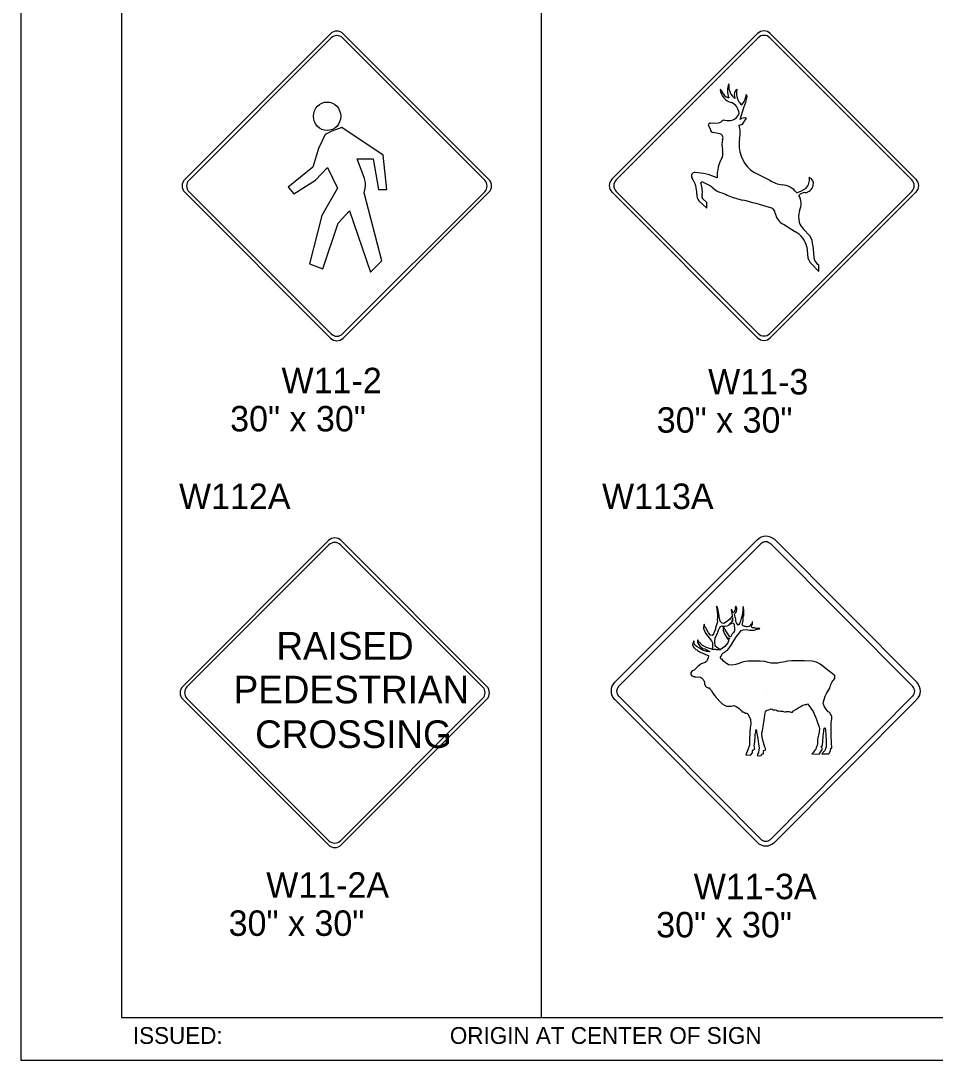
# Model space of a CAD drawing. Extents: x -5299 to 22597, y -19549 to -1808.
# Drawn here: x 3417.1 to 3848.5, y -5466 to -4975.9 of the extents above; entities that cross this region are included whole.
import ezdxf

# ---------------------------------------------------------------- set-up
doc = ezdxf.new("R2010")
doc.units = 0
for name, color, linetype in [('Level 1', 7, 'Continuous'), ('Level 2', 7, 'Continuous'), ('Level 3', 7, 'Continuous'), ('Level 62', 7, 'Continuous')]:
    doc.layers.add(name, color=color, linetype=linetype)

msp = doc.modelspace()

# ---------------------------------------------------------------- linework, layer by layer
at = {"layer": 'Level 1'}
for p, q in [((3464.63, -4645.77), (3464.63, -5445.77)), ((3662.68, -4645.77), (3662.68, -5445.77)), ((3494.49, -5050.76), (3563.23, -4982.01)), ((3569.21, -4982.01), (3637.96, -5050.76)), ((3695.98, -5050.64), (3764.72, -4981.9)), ((3697.97, -5050.89), (3764.97, -4983.89)), ((3770.45, -4983.89), (3837.45, -5050.89)), ((3770.7, -4981.9), (3839.45, -5050.65)), ((3496.48, -5051.01), (3563.48, -4984.01)), ((3568.96, -4984.01), (3635.97, -5051.01)), ((3756.52, -5022.51), (3758.24, -5016.76)), ((3757.65, -5024.64), (3759.41, -5021.74)), ((3742.48, -5027.08), (3741.53, -5025.18)), ((3742.43, -5024.18), (3746.24, -5023.96)), ((3756.02, -5025.13), (3757.65, -5024.64)), ((3746.87, -5029.26), (3743.79, -5028.53)), ((3764.76, -5048.28), (3770.42, -5051.09)), ((3563.23, -5125.48), (3494.49, -5056.73)), ((3563.48, -5123.49), (3496.48, -5056.49)), ((3566.28, -5053.27), (3566.28, -5053.27)), ((3635.97, -5056.49), (3568.96, -5123.49)), ((3637.96, -5056.74), (3569.21, -5125.48)), ((3764.72, -5125.37), (3695.98, -5056.62)), ((3764.97, -5123.38), (3697.97, -5056.37)), ((3767.77, -5053.15), (3767.77, -5053.15)), ((3837.45, -5056.37), (3770.45, -5123.38)), ((3839.45, -5056.62), (3770.7, -5125.37)), ((3740.76, -5064.18), (3736.93, -5060.76)), ((3740.76, -5061.59), (3739.04, -5060.06)), ((3740.76, -5064.18), (3740.76, -5061.59)), ((3776.94, -5071.83), (3782.61, -5075.41)), ((3786.41, -5074.09), (3789.41, -5077.29)), ((3790.71, -5081.79), (3791.2, -5087.39)), ((3787.99, -5082.47), (3788.45, -5087.64)), ((3789.94, -5090.35), (3793.61, -5094.07)), ((3793.61, -5094.07), (3793.61, -5091.07)), ((3493.51, -5289.72), (3562.25, -5220.98)), ((3495.5, -5289.97), (3562.5, -5222.97)), ((3567.98, -5222.97), (3634.99, -5289.97)), ((3568.23, -5220.98), (3636.98, -5289.72)), ((3697.32, -5287.68), (3764.57, -5220.68)), ((3699.16, -5289.73), (3766.22, -5222.48)), ((3770.91, -5222.48), (3837.97, -5289.73)), ((3772.76, -5220.43), (3840.01, -5287.88)), ((3753.15, -5259.92), (3753.61, -5260.32)), ((3737.03, -5268.79), (3736.73, -5268.15)), ((3737.59, -5269.38), (3737.03, -5268.79)), ((3738.15, -5269.87), (3737.59, -5269.38)), ((3738.74, -5270.47), (3738.15, -5269.87)), ((3739.64, -5270.92), (3738.74, -5270.47)), ((3740.65, -5271.33), (3739.64, -5270.92)), ((3741.96, -5271.82), (3740.65, -5271.33)), ((3743.11, -5272.15), (3741.96, -5271.82)), ((3747.06, -5272.54), (3743.11, -5272.15)), ((3565.3, -5292.23), (3565.3, -5292.23)), ((3769.02, -5291.74), (3769.02, -5291.74)), ((3562.26, -5364.45), (3493.51, -5295.7)), ((3562.51, -5362.45), (3495.5, -5295.45)), ((3634.99, -5295.45), (3567.98, -5362.46)), ((3636.98, -5295.7), (3568.23, -5364.45)), ((3764.57, -5363.13), (3697.32, -5295.88)), ((3766.22, -5361.68), (3699.16, -5294.23)), ((3837.97, -5294.23), (3770.91, -5361.68)), ((3839.82, -5295.88), (3772.76, -5363.13)), ((3766.01, -5361.66), (3766.12, -5361.74)), ((3464.63, -5445.77), (4071.64, -5445.77))]:
    msp.add_line(p, q, dxfattribs=at)
msp.add_lwpolyline([(3543.21, -5054.36), (3545.88, -5057.44), (3556.13, -5051.08), (3561.87, -5045.14), (3566.58, -5054.77), (3559.2, -5067.69), (3553.26, -5090.44), (3559.61, -5092.9), (3566.79, -5071.38), (3572.12, -5065.43), (3582.16, -5094.34), (3587.49, -5089.01), (3579.09, -5057.03), (3579.5, -5054.98), (3579.7, -5053.54), (3579.7, -5052.52), (3579.5, -5051.49), (3579.29, -5050.26), (3575.81, -5041.03), (3583.39, -5041.03), (3585.85, -5055.39), (3589.75, -5055.39), (3588.11, -5039.19), (3568.63, -5026.28), (3563.92, -5027.91), (3560.64, -5029.56), (3557.56, -5036.11), (3554.9, -5044.93)], close=True, dxfattribs=at)
for points in [[(3754.85, -5252.8), (3754.67, -5252.44), (3754.41, -5251.94), (3754.18, -5252.48), (3754.16, -5253.65), (3753.47, -5254.88), (3753.22, -5254.92), (3753.09, -5254.65), (3752.63, -5254.08), (3752.47, -5253.61), (3752.24, -5253.41), (3752.39, -5254.67), (3752.51, -5254.86), (3752.55, -5255.15), (3752.66, -5256.39), (3752.64, -5256.54), (3751.41, -5258.17), (3750, -5259.25), (3748.73, -5260.02), (3747.98, -5259.96), (3747.76, -5259.78), (3747.1, -5258.91), (3746.7, -5257.87), (3746.37, -5255.51), (3745.75, -5252.43), (3745.25, -5251.87), (3745.83, -5256.04), (3745.83, -5257.26), (3745.69, -5258.11), (3745.75, -5259.26), (3744.88, -5262.16), (3744.84, -5262.77), (3744.4, -5263.8), (3743.96, -5264.87), (3743.29, -5265.75), (3742.49, -5265.49), (3741.52, -5264.43), (3740.21, -5262.15), (3739.79, -5261.65), (3739.65, -5260.42), (3739.37, -5260.74), (3739.25, -5262.49), (3740.17, -5264.69), (3742.93, -5268.27), (3743.37, -5269.2), (3743.37, -5271.37), (3743.07, -5272.14), (3747.08, -5272.54), (3744.76, -5270.75), (3744.54, -5268.57), (3744.74, -5266.82), (3744.96, -5266.42), (3745.33, -5265.53), (3745.73, -5264.71), (3745.97, -5264.08), (3746.33, -5263.24), (3746.7, -5262.24), (3747.28, -5261.21), (3747.78, -5261.29), (3749.19, -5261.31), (3750.4, -5261.13), (3751.09, -5260.83), (3752.68, -5259.11), (3753.02, -5257.45), (3752.9, -5257.65), (3752.92, -5257.92), (3752.88, -5258.15), (3752.92, -5258.36), (3752.68, -5259.15), (3752.64, -5259.19), (3753.12, -5258.62), (3753.12, -5258.71), (3753.12, -5258.71), (3751.19, -5260.7), (3752.8, -5259.74), (3753.15, -5259.92)], [(3762.32, -5259.28), (3762.32, -5259.2), (3762.28, -5259.17), (3762.13, -5259.32), (3762.13, -5259.54), (3762.13, -5259.69), (3762.1, -5259.88), (3761.91, -5260.14), (3761.65, -5260.44), (3761.42, -5260.74), (3761.13, -5261.07), (3761.05, -5261.19), (3760.68, -5261.49), (3760.57, -5261.49), (3759.97, -5261.56), (3759.97, -5261.56), (3759.59, -5261.56), (3759.48, -5261.56), (3759, -5261.52), (3758.74, -5261.45), (3758.4, -5261.37), (3758.29, -5261.3), (3758.1, -5261.22), (3757.91, -5261.19), (3757.73, -5261.07), (3757.62, -5260.85), (3757.54, -5260.78), (3757.54, -5260.63), (3757.47, -5260.48), (3757.47, -5260.33), (3757.5, -5260.06), (3757.62, -5259.8), (3757.69, -5259.39), (3757.8, -5259.17), (3757.84, -5258.83), (3757.88, -5258.45), (3757.91, -5258.08), (3757.91, -5257.59), (3757.91, -5257.14), (3757.95, -5256.77), (3758.18, -5256.51), (3758.18, -5256.21), (3758.18, -5255.35), (3758.18, -5255.27), (3758.18, -5254.9), (3758.18, -5254.45), (3758.14, -5254), (3758.14, -5253.55), (3758.1, -5253.18), (3758.03, -5252.73), (3757.91, -5252.39), (3757.84, -5252.05), (3757.84, -5252.05), (3757.84, -5252.05), (3757.84, -5252.32), (3757.84, -5252.62), (3757.84, -5252.8), (3757.8, -5253.18), (3757.8, -5253.33), (3757.8, -5253.81), (3757.69, -5254.15), (3757.58, -5254.67), (3757.58, -5255.05), (3757.58, -5255.5), (3757.47, -5255.87), (3757.39, -5256.25), (3757.24, -5256.77), (3757.17, -5257.03), (3757.09, -5257.26), (3757.02, -5257.67), (3756.83, -5258.34), (3756.38, -5259.84), (3756.35, -5259.84), (3756.2, -5260.06), (3756.05, -5260.29), (3755.94, -5260.51), (3755.86, -5260.66), (3755.56, -5260.74), (3755.49, -5260.78), (3755.26, -5260.74), (3755, -5260.21), (3754.67, -5259.69), (3754.48, -5259.13), (3754.48, -5258.75), (3754.44, -5258.34), (3754.37, -5257.97), (3754.29, -5257.52), (3754.14, -5257.07), (3754.03, -5256.51), (3753.96, -5256.32), (3753.88, -5256.02), (3753.81, -5255.72), (3753.92, -5255.5), (3754.14, -5255.2), (3754.44, -5254.86), (3754.67, -5254.45), (3754.74, -5254), (3754.85, -5253.66), (3754.85, -5253.29), (3754.85, -5253.03), (3754.85, -5252.8)], [(3753.61, -5260.32), (3753.78, -5263.05), (3753.76, -5263.01), (3753.77, -5263.02), (3753.78, -5263.63), (3753.68, -5263.92), (3753.69, -5263.91), (3753.32, -5264.28), (3752.72, -5264.86), (3751.97, -5266.43), (3751.57, -5266.41), (3749.74, -5263.51), (3749.39, -5263.02), (3749.05, -5262.22), (3748.83, -5262.22), (3748.73, -5261.94), (3748.49, -5261.98), (3748.49, -5262.38), (3748.47, -5262.92), (3748.45, -5263.35), (3749.09, -5264.9), (3750.12, -5266.67), (3751.55, -5267.35), (3750.1, -5266.61), (3750.96, -5267.94), (3751.03, -5268.42), (3750.67, -5269.13), (3749.31, -5270.86), (3747.06, -5272.54)], [(3796.52, -5294.39), (3797.23, -5293.12), (3797.67, -5292.22), (3798.12, -5291.43), (3798.72, -5290.5), (3798.79, -5290.09), (3799.02, -5289.45), (3799.17, -5288.85), (3799.43, -5288.44), (3799.69, -5287.95), (3799.88, -5287.54), (3800.14, -5287.17), (3800.36, -5286.94), (3800.66, -5286.57), (3801, -5286.16), (3801.07, -5286.04), (3801.11, -5285.82), (3801.15, -5285.56), (3801.18, -5285.22), (3801.18, -5284.92), (3801.18, -5284.58), (3800.92, -5284.4), (3800.7, -5284.28), (3794.16, -5279.31), (3792.56, -5278.26), (3790.5, -5277.77), (3786.88, -5277.7), (3780.87, -5277.66), (3778.97, -5277.85), (3776.73, -5278.22), (3775.46, -5278.37), (3774.19, -5278.78), (3770.9, -5278.71), (3769.67, -5278.44), (3768.18, -5278), (3765.86, -5277.85), (3761.57, -5277.77), (3760.12, -5277.85), (3758.96, -5278), (3757.47, -5278.33), (3756.38, -5278.78), (3754.44, -5279.42), (3752.76, -5279.75), (3750.93, -5279.57), (3749.44, -5278.52), (3748.69, -5277.77), (3748.32, -5277.36), (3747.98, -5276.91), (3747.72, -5276.87), (3747.38, -5276.65), (3747.27, -5276.35), (3747.2, -5275.86), (3747.5, -5275.41), (3747.76, -5274.89), (3747.94, -5274.44), (3748.24, -5274.07), (3748.62, -5273.92), (3749.18, -5273.5), (3749.4, -5273.35), (3749.89, -5273.02), (3750.19, -5272.72), (3750.63, -5272.57), (3750.71, -5272.46), (3752.28, -5270.21), (3753.62, -5267.85), (3754.7, -5266.24), (3756.12, -5264.52), (3756.98, -5263.4), (3757.99, -5263.02), (3759.3, -5262.91), (3760.83, -5263.13), (3762.02, -5263.21), (3763.18, -5263.17), (3763.81, -5262.87), (3764.67, -5262.72), (3765.38, -5262.57), (3765.61, -5262.5), (3765.72, -5262.42), (3765.79, -5262.42), (3765.76, -5262.38), (3765.27, -5262.35), (3764.52, -5262.35), (3764, -5262.35), (3763.7, -5262.31), (3763.37, -5262.16), (3762.77, -5262.12), (3762.36, -5262.05), (3762.1, -5261.97), (3762.02, -5261.86), (3761.87, -5261.67), (3761.83, -5261.6), (3761.83, -5261.45), (3761.83, -5261.22), (3761.87, -5261.04), (3762.02, -5260.81), (3762.17, -5260.63), (3762.32, -5260.18), (3762.32, -5259.95), (3762.32, -5259.73), (3762.32, -5259.43), (3762.32, -5259.28)], [(3736.73, -5268.15), (3736.65, -5267.96), (3736.39, -5267.96), (3736.35, -5269.05), (3736.76, -5269.8), (3737.4, -5270.73), (3738.15, -5271.26), (3738.93, -5271.78), (3739.83, -5272.08), (3740.46, -5272.38), (3741.17, -5272.75), (3741.54, -5272.98), (3741.92, -5273.13), (3742.07, -5273.13), (3742.07, -5273.39), (3740.8, -5273.28), (3738.78, -5272.57), (3737.25, -5271.74), (3736.2, -5271.14), (3735.38, -5270.43), (3734.75, -5269.8), (3734.71, -5268.37), (3734.49, -5268.37), (3734.26, -5268.97), (3734.11, -5269.5), (3733.96, -5270.13), (3734.15, -5270.55), (3734.3, -5270.88), (3734.6, -5271.41), (3734.9, -5271.74), (3735.27, -5272.08), (3735.61, -5272.38), (3735.98, -5272.53), (3736.32, -5272.75), (3736.8, -5273.09), (3737.06, -5273.28), (3737.51, -5273.47), (3737.96, -5273.73), (3738.59, -5273.88), (3739.15, -5274.18), (3739.68, -5274.44), (3740.13, -5274.63), (3740.69, -5274.85), (3740.95, -5275.04), (3741.36, -5275.19), (3741.47, -5275.3), (3741.36, -5276.31), (3740.91, -5277.32), (3740.65, -5277.92), (3739.94, -5278.37), (3738.56, -5278.86), (3738, -5279.12), (3736.54, -5280.32), (3735.5, -5281.35), (3734.75, -5282.06), (3733.82, -5282.32), (3733.14, -5283.22), (3733.14, -5283.97), (3733.63, -5284.68), (3734.08, -5284.87), (3734.38, -5284.98), (3735.08, -5284.98), (3735.12, -5285.17), (3735.57, -5285.39), (3736.99, -5285.28), (3737.77, -5285.35), (3738.67, -5285.95), (3738.86, -5286.29), (3739.08, -5286.66), (3739.34, -5286.96), (3739.45, -5287.19), (3739.57, -5287.56), (3739.68, -5287.94), (3739.71, -5288.24), (3739.71, -5288.5), (3739.86, -5288.98), (3739.94, -5289.13), (3740.01, -5289.25), (3740.2, -5289.58), (3740.31, -5289.77), (3740.46, -5289.92), (3740.72, -5290.03), (3740.76, -5290.11), (3741.13, -5290.29), (3741.17, -5290.33), (3741.39, -5290.37), (3741.51, -5290.37), (3741.66, -5290.37), (3741.81, -5290.37), (3741.88, -5290.37), (3741.92, -5290.37), (3742.22, -5290.93), (3742.89, -5291.64), (3743.15, -5292.13), (3743.52, -5292.88), (3743.75, -5293.03), (3744.42, -5294.07), (3745.2, -5294.97), (3745.43, -5295.19), (3747, -5296.99), (3747.97, -5297.89)], [(3769.14, -5300.99), (3770.49, -5300.54), (3771.16, -5300.35), (3771.61, -5300.39), (3771.98, -5300.69), (3772.47, -5300.69), (3772.96, -5300.72), (3773.55, -5300.99), (3774.15, -5301.17), (3774.71, -5301.29), (3775.31, -5301.32), (3775.91, -5301.4), (3776.47, -5301.44), (3776.95, -5301.51), (3777.62, -5301.66), (3778, -5301.66), (3778.33, -5301.55), (3779.12, -5301.58), (3779.6, -5301.58), (3779.98, -5301.73), (3780.61, -5301.85), (3780.98, -5301.92), (3781.13, -5301.92), (3781.62, -5301.25), (3782.74, -5300.65), (3783.9, -5299.86), (3785.13, -5299.23), (3785.76, -5298.7), (3786.51, -5298.48), (3787.11, -5298.22), (3787.37, -5298.18), (3787.74, -5298.18), (3787.93, -5298.1), (3788.3, -5297.99), (3788.94, -5298.7), (3789.8, -5299.94), (3790.88, -5301.62), (3791.81, -5303.68), (3792.33, -5304.92), (3792.78, -5306.23), (3793.04, -5307.16), (3793.42, -5308.06), (3793.68, -5308.92), (3793.83, -5309.56), (3793.68, -5311.32), (3793.01, -5314.72), (3792.89, -5316.56), (3792.75, -5317.57), (3792.52, -5318.21), (3792.37, -5318.73), (3792.15, -5319.25), (3791.77, -5319.78), (3791.44, -5320.3), (3791.14, -5320.75), (3790.84, -5321.05), (3790.65, -5321.27), (3790.21, -5321.54), (3793.72, -5321.65), (3795.32, -5319.29), (3794.76, -5318.13), (3795.28, -5317.64), (3795.58, -5313.3), (3795.88, -5310.83), (3795.92, -5310.01), (3796.44, -5309.22), (3796.59, -5309.48), (3796.74, -5310.12), (3797.11, -5315.29), (3797.04, -5318.5), (3796.7, -5318.88), (3796.55, -5319.59), (3796.26, -5320.19), (3796.11, -5320.45), (3795.77, -5320.64), (3795.62, -5320.9), (3795.51, -5321.01), (3795.32, -5321.31), (3795.21, -5321.35), (3795.02, -5321.57), (3797.94, -5321.5), (3798.53, -5321.12), (3799.02, -5320.11), (3799.17, -5319.03), (3799.77, -5318.77), (3799.47, -5313.23), (3799.43, -5309.48), (3799.39, -5306.9), (3799.69, -5304.95), (3799.65, -5303.87), (3799.39, -5303.27), (3799.13, -5302.75), (3798.91, -5302.41), (3798.46, -5301.92), (3798.05, -5301.7), (3797.08, -5300.46), (3796.26, -5299.34), (3795.99, -5298.52), (3795.73, -5298.07), (3795.66, -5297.88), (3795.77, -5296.98), (3796.52, -5294.39)], [(3747.97, -5297.89), (3749.01, -5298.6), (3750.1, -5298.97), (3751.18, -5299.09), (3752.19, -5299.01), (3753.53, -5298.79), (3754.58, -5299.16), (3755.36, -5299.72), (3755.99, -5300.21), (3756.74, -5300.96), (3757.19, -5301.3), (3757.34, -5301.52), (3757.45, -5301.67), (3757.45, -5301.89), (3758.05, -5301.78), (3759.06, -5302.38), (3759.62, -5302.31), (3760.03, -5302.72), (3760.33, -5303.32), (3761.33, -5305.26), (3761.45, -5307.32), (3761.26, -5309.31), (3761.04, -5311.29), (3760.89, -5315.25), (3760.85, -5317.46), (3760.1, -5319.55), (3759.47, -5321.27), (3759.17, -5321.91), (3761.37, -5322.14), (3762.34, -5321.05), (3762.3, -5320), (3763.43, -5319.03), (3763.05, -5317.72), (3763.43, -5315.96), (3763.54, -5313.3), (3763.5, -5312.03), (3763.8, -5311.39), (3763.87, -5310.46), (3763.95, -5310.04), (3764.02, -5309.97), (3764.4, -5311.8), (3764.84, -5314.24), (3765.18, -5316.75), (3765.48, -5318.88), (3765.33, -5319.7), (3765.07, -5320.83), (3764.84, -5321.39), (3764.69, -5321.72), (3764.69, -5321.91), (3764.43, -5322.36), (3765.48, -5322.51), (3766.37, -5322.36), (3766.75, -5321.65), (3767.23, -5321.46), (3767.5, -5321.46), (3767.5, -5320.45), (3767.38, -5320.3), (3767.42, -5320.15), (3767.87, -5320), (3768.2, -5319.74), (3768.43, -5319.52), (3768.43, -5319.4), (3768.39, -5318.99), (3768.24, -5318.69), (3768.06, -5318.35), (3767.42, -5316.15), (3766.97, -5314.54), (3766.86, -5313.49), (3766.67, -5312.1), (3766.64, -5311.65), (3766.94, -5310.57), (3767.31, -5308.58), (3767.79, -5305.67), (3768.13, -5303.27), (3768.24, -5302.41), (3768.39, -5301.66), (3768.69, -5301.29), (3768.88, -5301.06), (3769.14, -5300.99)]]:
    msp.add_lwpolyline(points, dxfattribs=at)
for centre, radius, start, end in [((3566.22, -4985), 4.23, 45, 135), ((3566.22, -4986.74), 3.87, 45, 135), ((3767.71, -4984.89), 4.23, 45, 135), ((3767.71, -4986.63), 3.87, 45, 135), ((3754.18, -5007.55), 7.17, 186.2879, 255.6045), ((3746.92, -5009.13), 0.804, 30.1048, 80.5121), ((3760.6, -5008.68), 10.1, 162.0635, 200.2931), ((3750.66, -5005.93), 0.492, 347.4048, 46.932), ((3758.13, -5006.79), 7.03, 173.8726, 234.3252), ((3759.78, -5012.27), 6.46, 139.8512, 150.2463), ((3764.35, -5009.75), 9.65, 170.1883, 203.1194), ((3752.12, -5007.66), 4.63, 193.2507, 257.6268), ((3757.87, -5010.94), 4.15, 153.1097, 202.0619), ((3750.17, -5009.5), 9.28, 319.129, 352.9872), ((3720.32, -5002.76), 40.42, 339.7331, 347.2939), ((3758.39, -5011.57), 1.36, 356.6035, 43.1712), ((3750.24, -5019.77), 5.7, 3.413, 67.7627), ((3763.51, -5008.51), 9.48, 212.0666, 228.2156), ((3748.9, -5024.42), 1.64, 75.3801, 148.2178), ((3751.04, -5012.74), 10.23, 260.3156, 279.6844), ((3751.54, -5018.51), 4.48, 285.7232, 348.2197), ((3758.69, -5024.85), 3.2, 76.8953, 132.8591), ((3742.24, -5024.92), 0.762, 75.6178, 199.8309), ((3743.72, -5027.28), 1.26, 171.1326, 273.231), ((3746.37, -5022.19), 1.77, 265.6838, 309.921), ((3742.37, -5028.68), 14.11, 347.8263, 14.5629), ((3746.66, -5030.97), 1.73, 331.6314, 83.1268), ((3758.64, -5034.39), 10.77, 166.0399, 191.7998), ((3780.12, -5034.49), 24.13, 173.2489, 182.9419), ((3743.14, -5038.27), 5.23, 337.1065, 18.7134), ((3771.38, -5034.35), 15.42, 185.1556, 244.5783), ((3764.09, -5049.36), 18.5, 150.7089, 181.8526), ((3735.07, -5049.02), 1.61, 84.4364, 219.3147), ((3733.73, -5076.02), 28.64, 65.5164, 87.0001), ((3497.48, -5053.75), 4.23, 135, 225), ((3499.22, -5053.75), 3.87, 135, 225), ((3633.23, -5053.75), 3.87, 315, 45), ((3634.97, -5053.75), 4.23, 315, 45), ((3698.97, -5053.63), 4.23, 135, 225), ((3700.71, -5053.63), 3.87, 135, 225), ((3722.04, -5057.7), 14.05, 0.339, 33.0043), ((3738.55, -5052.59), 0.692, 59.5142, 183.1577), ((3728.09, -5076.43), 26.73, 54.3742, 66.1366), ((3777.63, -5040.1), 13.14, 236.723, 264.0247), ((3782.93, -5050.68), 6.21, 317.864, 8.3583), ((3787.99, -5052.65), 3.08, 343.3834, 69.1935), ((3834.71, -5053.63), 3.87, 315, 45), ((3836.46, -5053.63), 4.23, 315, 45), ((3729.1, -5056.4), 9.54, 349.9801, 23.3277), ((3749.46, -5048.97), 8.17, 224.7048, 258.76), ((3774.63, -4998.56), 64.26, 245.385, 248.5882), ((3775.14, -5063.31), 10.2, 38.4441, 83.6572), ((3777.5, -5039.58), 18.27, 287.9379, 303.3439), ((3787.21, -5061.15), 4.27, 92.2258, 136.7886), ((3786.79, -5052.65), 4.25, 273.4749, 347.9539), ((3739.57, -5058.38), 3.56, 167.6485, 222.0897), ((3740.08, -5058.7), 1.72, 158.2276, 232.2927), ((3764.29, -5028.44), 32.68, 246.3466, 258.4461), ((3700.56, -5296.49), 242.86, 73.3151, 76.3817), ((3777.82, -5062.16), 7.41, 333.6908, 32.0917), ((3769.94, -5066.95), 3.12, 2.8143, 83.5521), ((3779.54, -5065.79), 6.57, 188.8313, 246.7001), ((3794.69, -5068.29), 10.62, 164.4551, 193.6044), ((3790.53, -5069.27), 6.34, 193.8134, 229.481), ((3777.06, -5085.22), 11.27, 14.1231, 60.5487), ((3782.72, -5081.67), 7.99, 359.1017, 33.2215), ((3793.41, -5086.67), 5.06, 190.9492, 226.6687), ((3795.86, -5086.97), 4.68, 185.1332, 241.2242), ((3566.22, -5122.49), 4.23, 225, 315), ((3566.22, -5120.75), 3.87, 225, 315), ((3767.71, -5122.38), 4.23, 225, 315), ((3767.71, -5120.64), 3.87, 225, 315), ((3768.7, -5224.61), 5.72, 45.9756, 136.9051), ((3565.24, -5223.97), 4.23, 45, 135), ((3565.24, -5225.71), 3.87, 45, 135), ((3768.48, -5224.87), 3.31, 44.5353, 135.4647), ((3701.4, -5291.84), 5.84, 135.3838, 224.6162), ((3496.5, -5292.71), 4.23, 135, 225), ((3498.24, -5292.71), 3.87, 135, 225), ((3632.25, -5292.71), 3.87, 315, 45), ((3633.99, -5292.71), 4.23, 315, 45), ((3701.37, -5292.04), 3.21, 135.3838, 224.6162), ((3835.57, -5292.02), 3.24, 315.3143, 44.3004), ((3835.77, -5291.81), 5.71, 313.7033, 42.6894), ((3565.24, -5361.46), 4.23, 225, 315), ((3565.24, -5359.72), 3.87, 225, 315), ((3768.58, -5359.26), 5.67, 223.7308, 316.2692), ((3768.46, -5359.39), 3.34, 222.766, 315.3045)]:
    msp.add_arc(centre, radius, start, end, dxfattribs=at)
msp.add_ellipse((3561.62, -5020.92), major_axis=(0, 6.72), ratio=0.957031, dxfattribs=at)
at = {"layer": 'Level 62'}
msp.add_lwpolyline([(3417.12, -5465.96), (4118.17, -5465.96), (4118.17, -4613.58), (3417.12, -4613.58)], close=True, dxfattribs=at)

# ---------------------------------------------------------------- texts
at = {"layer": 'Level 1'}
for s, p in [('RAISED', (3537.72, -5277.09)), ('PEDESTRIAN', (3517.54, -5297.7)), ('CROSSING', (3527.69, -5318.74))]:
    msp.add_text(s, height=13, dxfattribs=at).set_placement(p)
at = {"layer": 'Level 2'}
for s, p in [('W112A', (3491.76, -5206.07)), ('W113A', (3691.31, -5206.07))]:
    msp.add_text(s, height=12, dxfattribs=at).set_placement(p)
at = {"layer": 'Level 3'}
for s, height, p in [('W11-2', 12, (3540.13, -5151.5)), ('W11-3', 12, (3741.37, -5152.09)), ('30" x 30"', 12, (3515.89, -5169.5)), ('30" x 30"', 12, (3717.13, -5170.09)), ('W11-2A', 12, (3532.89, -5389.33)), ('W11-3A', 12, (3734.58, -5390.04)), ('30" x 30"', 12, (3515.17, -5407.33)), ('30" x 30"', 12, (3716.86, -5408.04)), ('ISSUED:', 7.918, (3469.99, -5458.26)), ('ORIGIN AT CENTER OF SIGN', 7.9181, (3619.52, -5458.26))]:
    msp.add_text(s, height=height, dxfattribs=at).set_placement(p)

doc.saveas('drawing.dxf')
